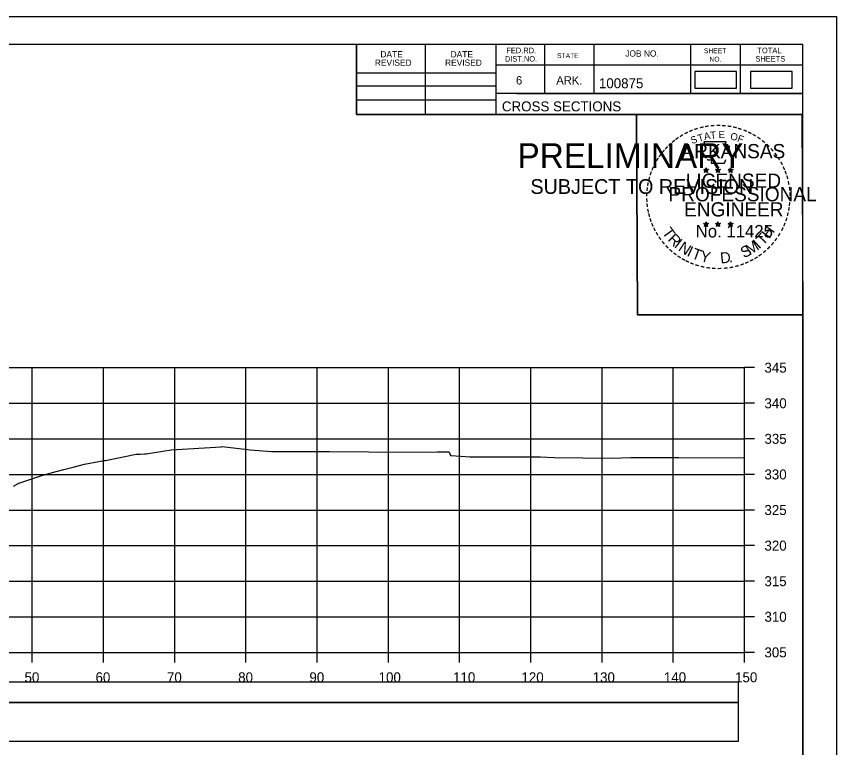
# Model space of a CAD drawing. Extents: x 1368122 to 1710785, y 373130 to 557566.
# Drawn here: x 1369403.3 to 1369518.5, y 375587.7 to 375690.4 of the extents above; entities that cross this region are included whole.
import ezdxf

# ---------------------------------------------------------------- set-up
doc = ezdxf.new("R2010")
doc.units = 0
for name, color, linetype in [('R_Axis', 7, 'Continuous'), ('R_Axis Annot', 7, 'Continuous'), ('R_Border', 7, 'Continuous'), ('R_Border PE', 7, 'Continuous'), ('R_Border Prem', 7, 'Continuous'), ('R_Drive', 7, 'Continuous'), ('R_Exist Surface', 7, 'Continuous'), ('R_Grid', 7, 'Continuous'), ('R_No Plot', 7, 'Continuous')]:
    doc.layers.add(name, color=color, linetype=linetype)

msp = doc.modelspace()

# ---------------------------------------------------------------- linework, layer by layer
for points in [[(1369206.41, 375594.02), (1369504.71, 375594.02), (1369504.71, 375596.84), (1369206.41, 375596.84)], [(1369206.41, 375588.55), (1369504.71, 375588.55), (1369504.71, 375593.96), (1369206.41, 375593.96)]]:
    msp.add_lwpolyline(points, close=True)
at = {"layer": 'R_Axis'}
for p, q in [((1369505.56, 375601.03), (1369505.56, 375641.03)), ((1369506.96, 375641.03), (1369505.56, 375641.03)), ((1369506.96, 375636.03), (1369505.56, 375636.03)), ((1369506.96, 375631.03), (1369505.56, 375631.03)), ((1369506.96, 375626.03), (1369505.56, 375626.03)), ((1369506.96, 375621.03), (1369505.56, 375621.03)), ((1369506.96, 375616.03), (1369505.56, 375616.03)), ((1369506.96, 375611.03), (1369505.56, 375611.03)), ((1369506.96, 375606.03), (1369505.56, 375606.03)), ((1369205.56, 375601.03), (1369505.56, 375601.03)), ((1369405.56, 375599.63), (1369405.56, 375601.03)), ((1369415.56, 375599.63), (1369415.56, 375601.03)), ((1369425.56, 375599.63), (1369425.56, 375601.03)), ((1369435.56, 375599.63), (1369435.56, 375601.03)), ((1369445.56, 375599.63), (1369445.56, 375601.03)), ((1369455.56, 375599.63), (1369455.56, 375601.03)), ((1369465.56, 375599.63), (1369465.56, 375601.03)), ((1369475.56, 375599.63), (1369475.56, 375601.03)), ((1369485.56, 375599.63), (1369485.56, 375601.03)), ((1369495.56, 375599.63), (1369495.56, 375601.03)), ((1369505.56, 375599.63), (1369505.56, 375601.03)), ((1369506.96, 375601.03), (1369505.56, 375601.03))]:
    msp.add_line(p, q, dxfattribs=at)
at = {"layer": 'R_Border'}
for p, q in [((1369197.56, 375686.49), (1369513.74, 375686.49)), ((1369451.1, 375676.61), (1369451.1, 375686.49)), ((1369460.78, 375676.61), (1369460.78, 375686.49)), ((1369470.64, 375686.49), (1369470.64, 375676.61)), ((1369477.48, 375686.49), (1369477.48, 375679.55)), ((1369484.42, 375686.49), (1369484.42, 375679.55)), ((1369498, 375686.49), (1369498, 375679.55)), ((1369504.94, 375686.49), (1369504.94, 375679.55)), ((1369513.74, 375481.03), (1369513.74, 375686.49)), ((1369513.74, 375683.55), (1369470.64, 375683.55)), ((1369513.74, 375683.57), (1369513.74, 375683.57)), ((1369451.1, 375682.47), (1369470.64, 375682.47)), ((1369451.1, 375680.61), (1369470.64, 375680.61)), ((1369513.74, 375679.55), (1369470.64, 375679.55)), ((1369473.6, 375679.55), (1369513.74, 375679.55)), ((1369451.1, 375678.67), (1369470.64, 375678.67)), ((1369513.74, 375676.61), (1369451.1, 375676.61))]:
    msp.add_line(p, q, dxfattribs=at)
at = {"layer": 'R_Border PE'}
for p, q in [((1369499.83, 375668.86), (1369500.17, 375668.75)), ((1369499.83, 375668.86), (1369500.08, 375668.82)), ((1369499.83, 375668.86), (1369500.06, 375668.74)), ((1369500.17, 375669.12), (1369500.13, 375668.86)), ((1369500.17, 375668.75), (1369500.17, 375669.12)), ((1369500.17, 375669.12), (1369500.22, 375668.87)), ((1369500.52, 375668.86), (1369500.17, 375668.75)), ((1369500.52, 375668.86), (1369500.24, 375668.81)), ((1369500.52, 375668.86), (1369500.32, 375668.76)), ((1369501.5, 375668.86), (1369501.84, 375668.75)), ((1369501.5, 375668.86), (1369501.75, 375668.82)), ((1369501.5, 375668.86), (1369501.73, 375668.74)), ((1369501.84, 375669.12), (1369501.8, 375668.86)), ((1369501.84, 375668.75), (1369501.84, 375669.12)), ((1369501.84, 375669.12), (1369501.89, 375668.87)), ((1369502.19, 375668.86), (1369501.84, 375668.75)), ((1369502.19, 375668.86), (1369501.91, 375668.81)), ((1369502.19, 375668.86), (1369501.99, 375668.76)), ((1369503.26, 375668.85), (1369503.61, 375668.74)), ((1369503.26, 375668.85), (1369503.51, 375668.81)), ((1369503.26, 375668.85), (1369503.5, 375668.73)), ((1369503.61, 375669.1), (1369503.57, 375668.85)), ((1369503.61, 375668.74), (1369503.61, 375669.1)), ((1369503.61, 375669.1), (1369503.66, 375668.85)), ((1369503.96, 375668.85), (1369503.61, 375668.74)), ((1369503.96, 375668.85), (1369503.67, 375668.8)), ((1369503.96, 375668.85), (1369503.75, 375668.75)), ((1369499.96, 375668.45), (1369500.17, 375668.75)), ((1369499.96, 375668.45), (1369500.08, 375668.7)), ((1369499.96, 375668.45), (1369500.17, 375668.67)), ((1369500.39, 375668.45), (1369500.17, 375668.75)), ((1369500.39, 375668.45), (1369500.17, 375668.67)), ((1369500.39, 375668.45), (1369500.25, 375668.75)), ((1369501.63, 375668.45), (1369501.84, 375668.75)), ((1369501.63, 375668.45), (1369501.75, 375668.7)), ((1369501.63, 375668.45), (1369501.84, 375668.67)), ((1369502.06, 375668.45), (1369501.84, 375668.75)), ((1369502.06, 375668.45), (1369501.84, 375668.67)), ((1369502.06, 375668.45), (1369501.92, 375668.75)), ((1369503.39, 375668.44), (1369503.61, 375668.74)), ((1369503.39, 375668.44), (1369503.52, 375668.69)), ((1369503.39, 375668.44), (1369503.61, 375668.66)), ((1369503.82, 375668.44), (1369503.61, 375668.74)), ((1369503.82, 375668.44), (1369503.61, 375668.66)), ((1369503.82, 375668.44), (1369503.68, 375668.73)), ((1369499.82, 375661.29), (1369500.17, 375661.18)), ((1369499.82, 375661.29), (1369500.07, 375661.24)), ((1369499.82, 375661.29), (1369500.06, 375661.17)), ((1369499.95, 375660.88), (1369500.17, 375661.18)), ((1369499.95, 375660.88), (1369500.08, 375661.13)), ((1369499.95, 375660.88), (1369500.17, 375661.1)), ((1369500.17, 375661.54), (1369500.13, 375661.29)), ((1369500.17, 375661.18), (1369500.17, 375661.54)), ((1369500.17, 375661.54), (1369500.22, 375661.29)), ((1369500.52, 375661.29), (1369500.17, 375661.18)), ((1369500.38, 375660.88), (1369500.17, 375661.18)), ((1369500.38, 375660.88), (1369500.17, 375661.1)), ((1369500.52, 375661.29), (1369500.23, 375661.24)), ((1369500.38, 375660.88), (1369500.25, 375661.17)), ((1369500.52, 375661.29), (1369500.31, 375661.19)), ((1369501.49, 375661.29), (1369501.84, 375661.18)), ((1369501.49, 375661.29), (1369501.74, 375661.24)), ((1369501.49, 375661.29), (1369501.73, 375661.17)), ((1369501.62, 375660.88), (1369501.84, 375661.18)), ((1369501.62, 375660.88), (1369501.75, 375661.13)), ((1369501.62, 375660.88), (1369501.84, 375661.1)), ((1369501.84, 375661.54), (1369501.8, 375661.29)), ((1369501.84, 375661.18), (1369501.84, 375661.54)), ((1369501.84, 375661.54), (1369501.89, 375661.29)), ((1369502.19, 375661.29), (1369501.84, 375661.18)), ((1369502.05, 375660.88), (1369501.84, 375661.18)), ((1369502.05, 375660.88), (1369501.84, 375661.1)), ((1369502.19, 375661.29), (1369501.9, 375661.24)), ((1369502.05, 375660.88), (1369501.92, 375661.17)), ((1369502.19, 375661.29), (1369501.98, 375661.19)), ((1369503.26, 375661.28), (1369503.61, 375661.17)), ((1369503.26, 375661.28), (1369503.51, 375661.23)), ((1369503.26, 375661.28), (1369503.49, 375661.16)), ((1369503.39, 375660.87), (1369503.61, 375661.17)), ((1369503.39, 375660.87), (1369503.52, 375661.12)), ((1369503.39, 375660.87), (1369503.6, 375661.09)), ((1369503.61, 375661.53), (1369503.57, 375661.28)), ((1369503.82, 375660.87), (1369503.6, 375661.09)), ((1369503.61, 375661.17), (1369503.61, 375661.53)), ((1369503.61, 375661.53), (1369503.66, 375661.28)), ((1369503.95, 375661.28), (1369503.61, 375661.17)), ((1369503.82, 375660.87), (1369503.61, 375661.17)), ((1369503.95, 375661.28), (1369503.67, 375661.23)), ((1369503.82, 375660.87), (1369503.68, 375661.16)), ((1369503.95, 375661.28), (1369503.75, 375661.18))]:
    msp.add_line(p, q, dxfattribs=at)
for points in [[(1369499.87, 375672.74), (1369500.14, 375671.91)], [(1369503.38, 375671.82), (1369503.52, 375672.1), (1369502.83, 375672.08), (1369502.98, 375672.74), (1369499.87, 375672.74)], [(1369500.36, 375670.32), (1369500.36, 375670.23), (1369500.92, 375670.21), (1369500.87, 375669.74), (1369502.74, 375669.74), (1369502.94, 375670.27)], [(1369500.17, 375669.12), (1369500.39, 375668.45), (1369499.83, 375668.86), (1369500.52, 375668.86), (1369499.96, 375668.45), (1369500.17, 375669.12)], [(1369501.84, 375669.12), (1369502.06, 375668.45), (1369501.5, 375668.86), (1369502.19, 375668.86), (1369501.63, 375668.45), (1369501.84, 375669.12)], [(1369503.61, 375669.1), (1369503.82, 375668.44), (1369503.26, 375668.85), (1369503.96, 375668.85), (1369503.39, 375668.44), (1369503.61, 375669.1)], [(1369500.17, 375661.54), (1369500.38, 375660.88), (1369499.82, 375661.29), (1369500.52, 375661.29), (1369499.95, 375660.88), (1369500.17, 375661.54)], [(1369501.84, 375661.54), (1369502.05, 375660.88), (1369501.49, 375661.29), (1369502.19, 375661.29), (1369501.62, 375660.88), (1369501.84, 375661.54)], [(1369503.61, 375661.53), (1369503.82, 375660.87), (1369503.26, 375661.28), (1369503.95, 375661.28), (1369503.39, 375660.87), (1369503.61, 375661.53)]]:
    msp.add_lwpolyline(points, dxfattribs=at)
for centre, radius in [((1369500.17, 375668.75), 0.172), ((1369500.17, 375668.75), 0.145), ((1369500.17, 375668.75), 0.116), ((1369500.17, 375668.75), 0.0991), ((1369500.17, 375668.75), 0.0747), ((1369500.17, 375668.75), 0.0495), ((1369500.17, 375668.75), 0.0296), ((1369501.84, 375668.75), 0.172), ((1369501.84, 375668.75), 0.145), ((1369501.84, 375668.75), 0.116), ((1369501.84, 375668.75), 0.0991), ((1369501.84, 375668.75), 0.0747), ((1369501.84, 375668.75), 0.0495), ((1369501.84, 375668.75), 0.0296), ((1369503.61, 375668.74), 0.172), ((1369503.61, 375668.74), 0.145), ((1369503.61, 375668.74), 0.116), ((1369503.61, 375668.74), 0.0991), ((1369503.61, 375668.74), 0.0747), ((1369503.61, 375668.74), 0.0495), ((1369503.61, 375668.74), 0.0296), ((1369500.17, 375661.18), 0.172), ((1369500.17, 375661.18), 0.145), ((1369500.17, 375661.18), 0.116), ((1369500.17, 375661.18), 0.0991), ((1369500.17, 375661.18), 0.0747), ((1369500.17, 375661.18), 0.0495), ((1369500.17, 375661.18), 0.0296), ((1369501.84, 375661.18), 0.172), ((1369501.84, 375661.18), 0.145), ((1369501.84, 375661.18), 0.116), ((1369501.84, 375661.18), 0.0991), ((1369501.84, 375661.18), 0.0747), ((1369501.84, 375661.18), 0.0495), ((1369501.84, 375661.18), 0.0296), ((1369503.61, 375661.17), 0.172), ((1369503.61, 375661.17), 0.145), ((1369503.61, 375661.17), 0.116), ((1369503.61, 375661.17), 0.0991), ((1369503.61, 375661.17), 0.0747), ((1369503.61, 375661.17), 0.0495), ((1369503.61, 375661.17), 0.0296)]:
    msp.add_circle(centre, radius, dxfattribs=at)
at = {"layer": 'R_Drive'}
for points in [[(1369498.61, 375680.32), (1369504.45, 375680.32), (1369504.45, 375682.63), (1369498.61, 375682.63)], [(1369506.42, 375680.32), (1369512.26, 375680.32), (1369512.26, 375682.63), (1369506.42, 375682.63)]]:
    msp.add_lwpolyline(points, close=True, dxfattribs=at)
at = {"layer": 'R_Exist Surface'}
msp.add_lwpolyline([(1369402.94, 375624.36), (1369403.68, 375624.81), (1369404.64, 375625.15), (1369406.89, 375625.87), (1369408.23, 375626.26), (1369409.97, 375626.71), (1369411.28, 375627.03), (1369412.88, 375627.49), (1369415.64, 375627.98), (1369415.7, 375627.99), (1369415.82, 375628.01), (1369420.16, 375628.86), (1369420.69, 375628.87), (1369421.34, 375628.93), (1369421.54, 375628.93), (1369425.08, 375629.5), (1369432.07, 375629.92), (1369432.18, 375629.94), (1369432.61, 375629.89), (1369435.42, 375629.56), (1369436.14, 375629.47), (1369439.16, 375629.27), (1369447.31, 375629.26), (1369452.79, 375629.2), (1369455.19, 375629.18), (1369462.43, 375629.21), (1369463.56, 375629.2), (1369463.58, 375629.2), (1369464.06, 375629.21), (1369464.08, 375629.17), (1369464.26, 375628.71), (1369465.72, 375628.59), (1369466.99, 375628.51), (1369476.94, 375628.49), (1369478.84, 375628.43), (1369486.89, 375628.32), (1369489.61, 375628.43), (1369496.33, 375628.43), (1369505.56, 375628.34)], dxfattribs=at)
at = {"layer": 'R_Grid'}
for p, q in [((1369205.56, 375641.03), (1369505.56, 375641.03)), ((1369405.56, 375601.03), (1369405.56, 375641.03)), ((1369415.56, 375601.03), (1369415.56, 375641.03)), ((1369425.56, 375601.03), (1369425.56, 375641.03)), ((1369435.56, 375601.03), (1369435.56, 375641.03)), ((1369445.56, 375601.03), (1369445.56, 375641.03)), ((1369455.56, 375601.03), (1369455.56, 375641.03)), ((1369465.56, 375601.03), (1369465.56, 375641.03)), ((1369475.56, 375601.03), (1369475.56, 375641.03)), ((1369485.56, 375601.03), (1369485.56, 375641.03)), ((1369495.56, 375601.03), (1369495.56, 375641.03)), ((1369505.56, 375601.03), (1369505.56, 375641.03)), ((1369205.56, 375636.03), (1369505.56, 375636.03)), ((1369205.56, 375631.03), (1369505.56, 375631.03)), ((1369205.56, 375626.03), (1369505.56, 375626.03)), ((1369205.56, 375621.03), (1369505.56, 375621.03)), ((1369205.56, 375616.03), (1369505.56, 375616.03)), ((1369205.56, 375611.03), (1369505.56, 375611.03)), ((1369205.56, 375606.03), (1369505.56, 375606.03)), ((1369205.56, 375601.03), (1369505.56, 375601.03))]:
    msp.add_line(p, q, dxfattribs=at)
at = {"layer": 'R_No Plot'}
for p, q in [((1369185.16, 375690.38), (1369518.49, 375690.38)), ((1369489.77, 375654.15), (1369489.77, 375654.15))]:
    msp.add_line(p, q, dxfattribs=at)
for points in [[(1369185.15, 375690.38), (1369518.49, 375690.38), (1369518.49, 375477.04), (1369185.15, 375477.04)], [(1369431.48, 375686.49), (1369451.1, 375686.49), (1369451.1, 375676.61), (1369467.21, 375676.61), (1369490.41, 375676.61), (1369490.53, 375648.45), (1369513.74, 375648.45), (1369513.74, 375481.03), (1369197.56, 375481.03), (1369197.56, 375686.49)], [(1369490.41, 375676.61), (1369513.62, 375676.61), (1369513.74, 375648.45), (1369490.53, 375648.45)]]:
    msp.add_lwpolyline(points, close=True, dxfattribs=at)

# ---------------------------------------------------------------- texts
at = {"layer": 'R_Axis Annot'}
for s, p in [('345', (1369508.36, 375640.33)), ('340', (1369508.36, 375635.33)), ('335', (1369508.36, 375630.33)), ('330', (1369508.36, 375625.33)), ('325', (1369508.36, 375620.33)), ('320', (1369508.36, 375615.33)), ('315', (1369508.36, 375610.33)), ('310', (1369508.36, 375605.33)), ('305', (1369508.36, 375600.33)), ('50', (1369404.47, 375596.83)), ('60', (1369414.44, 375596.83)), ('70', (1369424.47, 375596.83)), ('80', (1369434.47, 375596.83)), ('90', (1369444.47, 375596.83)), ('100', (1369454.19, 375596.83)), ('110', (1369464.64, 375596.83)), ('120', (1369474.24, 375596.83)), ('130', (1369484.24, 375596.83)), ('140', (1369494.24, 375596.83)), ('150', (1369504.24, 375596.83))]:
    msp.add_text(s, height=1.4, dxfattribs=at).set_placement(p)
at = {"layer": 'R_Border'}
for s, height, p in [('DATE', 0.879, (1369454.44, 375684.62)), ('DATE', 0.879, (1369464.3, 375684.62)), ('FED.RD.', 0.782, (1369472.12, 375685.21)), ('STATE', 0.684, (1369479.24, 375684.53)), ('JOB NO.', 0.879, (1369488.82, 375684.73)), ('SHEET', 0.684, (1369499.86, 375685.21)), ('TOTAL', 0.782, (1369507.38, 375685.21)), ('REVISED', 0.879, (1369453.66, 375683.44)), ('REVISED', 0.879, (1369463.52, 375683.44)), ('DIST.NO.', 0.782, (1369471.92, 375684.03)), ('NO.', 0.684, (1369500.64, 375684.03)), ('SHEETS', 0.782, (1369507.1, 375684.03)), ('6', 1.17, (1369473.48, 375680.81)), ('ARK.', 1.172, (1369479.14, 375680.81)), ('100875', 1.4, (1369485.12, 375680.29)), ('CROSS SECTIONS', 1.4, (1369471.5, 375677.04))]:
    msp.add_text(s, height=height, rotation=360, dxfattribs=at).set_placement(p)
at = {"layer": 'R_Border PE'}
for s, height, rotation, p in [('-', 1.6, 19.1761, (1369498.61, 375673.87)), ('-', 1.6, 13.6301, (1369499.36, 375674.11)), ('-', 1.6, 10.2193, (1369500.04, 375674.27)), ('-', 1.6, 5.8968, (1369500.77, 375674.38)), ('-', 1.6, 0.1862, (1369501.54, 375674.45)), ('-', 1.6, 357.743, (1369502.27, 375674.44)), ('-', 1.6, 352.1617, (1369503.01, 375674.38)), ('-', 1.6, 347.2049, (1369503.73, 375674.27)), ('-', 1.6, 342.3362, (1369504.36, 375674.11)), ('-', 1.6, 337.8551, (1369505.1, 375673.89)), ('-', 1.6, 36.2317, (1369496.17, 375672.52)), ('-', 1.6, 34.0636, (1369496.75, 375672.91)), ('-', 1.6, 28.7918, (1369497.35, 375673.28)), ('-', 1.6, 24.3072, (1369497.98, 375673.6)), ('S', 1, 21.594, (1369498.22, 375672.42)), ('T', 1, 16.4036, (1369499.14, 375672.75)), ('A', 1, 11.2132, (1369499.96, 375673)), ('T', 1, 6.0228, (1369500.81, 375673.17)), ('E', 1, 0.8323, (1369501.92, 375673.28)), ('O', 1, 350.4515, (1369503.52, 375673.07)), ('F', 1, 340.0707, (1369504.47, 375672.84)), ('-', 1.6, 334.1211, (1369505.73, 375673.62)), ('-', 1.6, 329.6409, (1369506.31, 375673.34)), ('-', 1.6, 325.8627, (1369506.95, 375672.98)), ('-', 1.6, 42.9622, (1369495.26, 375671.72)), ('-', 1.6, 38.9507, (1369495.7, 375672.14)), ('ARKANSAS', 2, 360, (1369496.72, 375670.45)), ('-', 1.6, 320.5297, (1369507.56, 375672.55)), ('-', 1.6, 315.5786, (1369508.16, 375672.06)), ('-', 1.6, 54.2325, (1369494, 375670.19)), ('-', 1.6, 50.6142, (1369494.41, 375670.76)), ('-', 1.6, 48.423, (1369494.82, 375671.24)), ('-', 1.6, 309.8797, (1369508.73, 375671.51)), ('-', 1.6, 306.6522, (1369509.26, 375670.91)), ('-', 1.6, 62.8713, (1369493.36, 375669.05)), ('-', 1.6, 58.0706, (1369493.67, 375669.66)), ('-', 1.4, 303.6753, (1369509.74, 375670.34)), ('-', 1.6, 299.6684, (1369510.06, 375669.74)), ('-', 1.6, 67.7743, (1369493.1, 375668.44)), ('DWB', 0.01, 360, (1369500.16, 375668.75)), ('DWB', 0.01, 360, (1369501.83, 375668.75)), ('-', 1.6, 294.6628, (1369510.38, 375669.12)), ('-', 1.6, 75.461, (1369492.69, 375667.09)), ('-', 1.6, 72.3945, (1369492.88, 375667.81)), ('LICENSED', 2, 360, (1369497.32, 375666.3)), ('DWB', 0.01, 360, (1369503.6, 375668.74)), ('-', 1.6, 290.5728, (1369510.64, 375668.55)), ('-', 1.6, 285.1233, (1369510.88, 375667.97)), ('-', 1.6, 81.2013, (1369492.55, 375666.38)), ('-', 1.6, 280.5493, (1369511.08, 375667.22)), ('-', 1.6, 89.0622, (1369492.45, 375664.99)), ('-', 1.6, 85.1863, (1369492.48, 375665.69)), ('PROFESSIONAL', 2, 360, (1369494.89, 375664.4)), ('-', 1.6, 276.5962, (1369511.24, 375666.46)), ('-', 1.6, 274.3301, (1369511.3, 375665.73)), ('-', 1.6, 94.1959, (1369492.49, 375664.26)), ('ENGINEER', 2, 360, (1369497.08, 375662.27)), ('-', 1.6, 263.5172, (1369511.31, 375664.44)), ('-', 1.6, 269.9407, (1369511.33, 375665.1)), ('-', 1.6, 98.9479, (1369492.56, 375663.6)), ('-', 1.6, 101.7149, (1369492.7, 375662.86)), ('-', 1.6, 260.9953, (1369511.24, 375663.78)), ('-', 1.6, 105.4578, (1369492.86, 375662.27)), ('-', 1.6, 109.0874, (1369493.07, 375661.64)), ('-', 1.6, 252.8681, (1369510.95, 375662.38)), ('-', 1.6, 255.7626, (1369511.13, 375663.1)), ('-', 1.6, 114.0643, (1369493.33, 375661.04)), ('-', 1.6, 115.7289, (1369493.63, 375660.42)), ('T', 1.54, 306.0406, (1369493.93, 375660.02)), ('No. 11425', 1.757, 360, (1369498.71, 375659.32)), ('DWB', 0.01, 360, (1369500.16, 375661.17)), ('DWB', 0.01, 360, (1369501.83, 375661.17)), ('DWB', 0.01, 360, (1369503.59, 375661.16)), ('H', 1.54, 54.6088, (1369509.05, 375659.05)), ('-', 1.6, 244.6197, (1369510.47, 375661.08)), ('-', 1.6, 247.8887, (1369510.73, 375661.71)), ('-', 1.6, 120.4471, (1369493.99, 375659.84)), ('R', 1.54, 314.005, (1369494.69, 375658.97)), ('T', 1.54, 46.6444, (1369508.16, 375658.11)), ('-', 1.6, 239.0712, (1369510.07, 375660.33)), ('-', 1.6, 125.8934, (1369494.39, 375659.28)), ('-', 1.6, 130.7181, (1369494.85, 375658.73)), ('I', 1.54, 321.9694, (1369495.59, 375658.04)), ('N', 1.54, 326.5002, (1369496.16, 375657.57)), ('M', 1.54, 32.6563, (1369506.31, 375656.78)), ('I', 1.54, 42.1136, (1369507.6, 375657.63)), ('-', 1.6, 231.2538, (1369509.24, 375659.11)), ('-', 1.6, 233.8452, (1369509.67, 375659.68)), ('-', 1.6, 134.2238, (1369495.37, 375658.18)), ('-', 1.6, 138.9338, (1369495.9, 375657.72)), ('-', 1.6, 144.6463, (1369496.45, 375657.31)), ('I', 1.54, 335.3603, (1369497.37, 375656.78)), ('T', 1.54, 339.8912, (1369498.03, 375656.45)), ('Y', 1.54, 347.8556, (1369499.25, 375656.01)), ('D', 1.54, 6.3969, (1369502.23, 375655.65)), ('S', 1.54, 26.9312, (1369505.48, 375656.38)), ('-', 1.6, 221.0851, (1369508.24, 375658.04)), ('-', 1.6, 225.7653, (1369508.76, 375658.55)), ('-', 1.6, 148.0898, (1369497.01, 375656.94)), ('-', 1.6, 151.5704, (1369497.59, 375656.61)), ('-', 1.6, 154.6002, (1369498.11, 375656.37)), ('.', 1.54, 13.7642, (1369503.42, 375655.78)), ('-', 1.6, 207.3568, (1369506.6, 375656.83)), ('-', 1.6, 212.2491, (1369507.16, 375657.18)), ('-', 1.6, 215.7363, (1369507.69, 375657.57)), ('-', 1.6, 158.5612, (1369498.74, 375656.11)), ('-', 1.6, 162.7983, (1369499.42, 375655.9)), ('-', 1.6, 167.5555, (1369500.14, 375655.74)), ('-', 1.6, 173.1155, (1369500.91, 375655.63)), ('-', 1.6, 176.5183, (1369501.66, 375655.57)), ('-', 1.6, 181.5918, (1369502.4, 375655.59)), ('-', 1.6, 185.8167, (1369503.21, 375655.67)), ('-', 1.6, 191.2858, (1369503.95, 375655.8)), ('-', 1.6, 195.4743, (1369504.68, 375656)), ('-', 1.6, 200.7184, (1369505.35, 375656.24)), ('-', 1.6, 204.2516, (1369505.97, 375656.51))]:
    msp.add_text(s, height=height, rotation=rotation, dxfattribs=at).set_placement(p)
at = {"layer": 'R_Border Prem'}
for s, height, p in [('PRELIMINARY', 3.5, (1369473.69, 375669.07)), ('DWB', 0.01, (1369474.44, 375670.92)), ('SUBJECT TO REVISION', 2.0751, (1369475.5, 375665.44))]:
    msp.add_text(s, height=height, rotation=360, dxfattribs=at).set_placement(p)

doc.saveas('drawing.dxf')
